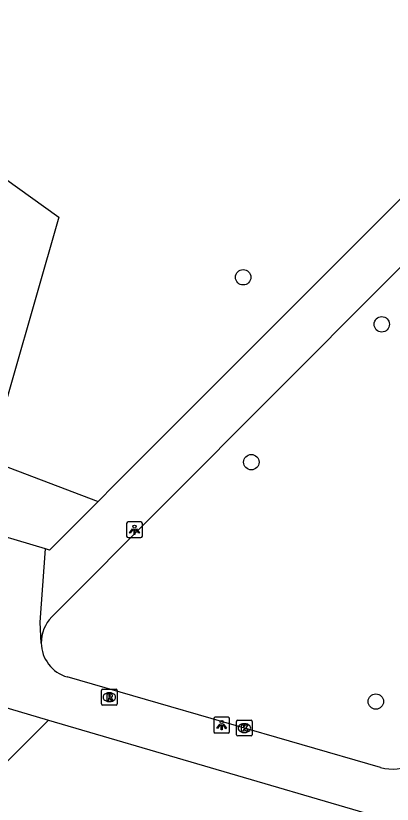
# Model space of a CAD drawing. Extents: x 162186 to 163152, y 385513 to 386513.
# Drawn here: x 162860.2 to 162884.1, y 386140.9 to 386191 of the extents above; entities that cross this region are included whole.
import ezdxf

# ---------------------------------------------------------------- set-up
doc = ezdxf.new("R2010")
doc.units = 0
for name, color, linetype in [('IMGEO_Boom', 7, 'Continuous'), ('IMGEO_Groenvoorziening', 7, 'Continuous'), ('IMGEO_Kolk', 7, 'Continuous'), ('IMGEO_Lichtpunt', 7, 'Continuous'), ('IMGEO_Rioolput', 7, 'Continuous'), ('IMGEO_Voetpad_halfverhard', 7, 'Continuous'), ('IMGEO_Voetpad_open', 7, 'Continuous')]:
    doc.layers.add(name, color=color, linetype=linetype)

msp = doc.modelspace()

# ---------------------------------------------------------------- linework, layer by layer
at = {"layer": 'IMGEO_Boom'}
for centre in [(162874.624, 386174.371), (162883.419, 386171.385), (162875.139, 386162.63), (162883.043, 386147.428)]:
    msp.add_circle(centre, 0.489, dxfattribs=at)
at = {"layer": 'IMGEO_Groenvoorziening'}
for points in [[(162845.655, 386190.98), (162855.337, 386183.627), (162862.92, 386178.192), (162858.482, 386162.736), (162859.232, 386162.487), (162865.418, 386160.14)], [(162835.565, 386119.463), (162862.276, 386146.251)]]:
    msp.add_lwpolyline(points, dxfattribs=at)
at = {"layer": 'IMGEO_Kolk'}
for p, q in [((162874.201, 386145.315), (162874.201, 386146.167)), ((162874.276, 386146.241), (162875.128, 386146.241)), ((162874.689, 386146.021), (162874.714, 386146.021)), ((162875.202, 386146.167), (162875.202, 386145.315)), ((162874.712, 386145.461), (162874.687, 386145.461)), ((162875.128, 386145.241), (162874.276, 386145.241))]:
    msp.add_line(p, q, dxfattribs=at)
for points in [[(162874.201, 386145.315), (162874.201, 386146.167)], [(162874.276, 386146.241), (162875.128, 386146.241)], [(162875.202, 386146.167), (162875.202, 386145.315)], [(162874.522, 386145.941), (162874.645, 386145.941), (162874.645, 386145.79), (162874.775, 386145.941), (162874.939, 386145.941), (162874.793, 386145.79), (162874.946, 386145.541), (162874.794, 386145.541), (162874.709, 386145.705), (162874.645, 386145.638), (162874.645, 386145.541), (162874.522, 386145.541), (162874.522, 386145.941)], [(162875.128, 386145.241), (162874.276, 386145.241)]]:
    msp.add_lwpolyline(points, dxfattribs=at)
for centre, start, end in [((162874.278, 386146.165), 91.552, 178.448), ((162874.278, 386146.165), 91.552, 178.448), ((162875.126, 386146.165), 1.552, 88.448), ((162875.126, 386146.165), 1.552, 88.448), ((162874.278, 386145.317), 181.552, 268.448), ((162874.278, 386145.317), 181.552, 268.448), ((162875.126, 386145.317), 271.552, 358.448), ((162875.126, 386145.317), 271.552, 358.448)]:
    msp.add_arc(centre, 0.0765, start, end, dxfattribs=at)
for centre, major_axis, ratio, start_param, end_param in [((162874.688, 386145.741), (-0.387, 0.002), 0.722429, 4.712389, 7.853982), ((162874.713, 386145.741), (-0.39, 0.002), 0.717154, 1.570796, 4.712389)]:
    msp.add_ellipse(centre, major_axis=major_axis, ratio=ratio, start_param=start_param, end_param=end_param, dxfattribs=at)
at = {"layer": 'IMGEO_Lichtpunt'}
for p, q in [((162867.227, 386158.738), (162867.227, 386157.931)), ((162867.227, 386158.738), (162867.227, 386157.931)), ((162868.129, 386158.833), (162867.321, 386158.833)), ((162868.129, 386158.833), (162867.321, 386158.833)), ((162868.223, 386157.931), (162868.223, 386158.738)), ((162868.223, 386157.931), (162868.223, 386158.738)), ((162867.321, 386157.837), (162868.129, 386157.837)), ((162867.321, 386157.837), (162868.129, 386157.837)), ((162872.759, 386146.332), (162872.759, 386145.525)), ((162872.759, 386146.332), (162872.759, 386145.525)), ((162873.661, 386146.427), (162872.853, 386146.427)), ((162873.661, 386146.427), (162872.853, 386146.427)), ((162873.755, 386145.525), (162873.755, 386146.332)), ((162873.755, 386145.525), (162873.755, 386146.332)), ((162872.853, 386145.431), (162873.661, 386145.431)), ((162872.853, 386145.431), (162873.661, 386145.431))]:
    msp.add_line(p, q, dxfattribs=at)
for points in [[(162867.601, 386158.402), (162867.64, 386158.374), (162867.452, 386158.112), (162867.414, 386158.139), (162867.601, 386158.402)], [(162867.703, 386158.354), (162867.75, 386158.354), (162867.75, 386158.032), (162867.703, 386158.032), (162867.703, 386158.354)], [(162867.813, 386158.374), (162867.851, 386158.401), (162868.038, 386158.139), (162867.999, 386158.111), (162867.813, 386158.374)], [(162873.133, 386145.996), (162873.172, 386145.968), (162872.984, 386145.706), (162872.946, 386145.733), (162873.133, 386145.996)], [(162873.345, 386145.968), (162873.383, 386145.995), (162873.57, 386145.733), (162873.531, 386145.705), (162873.345, 386145.968)], [(162873.235, 386145.948), (162873.282, 386145.948), (162873.282, 386145.626), (162873.235, 386145.626), (162873.235, 386145.948)]]:
    msp.add_lwpolyline(points, dxfattribs=at)
for centre in [(162867.726, 386158.536), (162873.258, 386146.13)]:
    msp.add_circle(centre, 0.0994, dxfattribs=at)
for centre, start, end in [((162867.321, 386158.738), 90, 180), ((162867.321, 386158.738), 90, 180), ((162868.129, 386158.738), 0, 90), ((162868.129, 386158.738), 0, 90), ((162867.321, 386157.931), 180, 270), ((162867.321, 386157.931), 180, 270), ((162868.129, 386157.931), 270, 0), ((162868.129, 386157.931), 270, 360), ((162872.853, 386146.332), 90, 180), ((162872.853, 386146.332), 90, 180), ((162873.661, 386146.332), 0, 90), ((162873.661, 386146.332), 0, 90), ((162872.853, 386145.525), 180, 270), ((162872.853, 386145.525), 180, 270), ((162873.661, 386145.525), 270, 0), ((162873.661, 386145.525), 270, 360)]:
    msp.add_arc(centre, 0.0946, start, end, dxfattribs=at)
at = {"layer": 'IMGEO_Rioolput'}
for p, q in [((162865.626, 386147.28), (162865.626, 386148.132)), ((162865.701, 386148.206), (162866.553, 386148.206)), ((162866.114, 386147.986), (162866.139, 386147.986)), ((162866.627, 386148.132), (162866.627, 386147.28)), ((162866.553, 386147.206), (162865.701, 386147.206)), ((162866.137, 386147.426), (162866.112, 386147.426))]:
    msp.add_line(p, q, dxfattribs=at)
for points in [[(162865.626, 386147.28), (162865.626, 386148.132)], [(162865.701, 386148.206), (162866.553, 386148.206)], [(162866.627, 386148.132), (162866.627, 386147.28)], [(162866.215, 386147.904), (162865.963, 386147.906), (162865.963, 386147.506)], [(162865.963, 386147.506), (162866.087, 386147.506), (162866.087, 386147.668), (162866.098, 386147.668)], [(162866.141, 386147.825), (162866.087, 386147.825), (162866.087, 386147.744)], [(162866.087, 386147.744), (162866.139, 386147.744)], [(162866.145, 386147.639), (162866.216, 386147.506), (162866.356, 386147.506), (162866.291, 386147.632)], [(162866.553, 386147.206), (162865.701, 386147.206)]]:
    msp.add_lwpolyline(points, dxfattribs=at)
for centre, radius, start, end in [((162865.703, 386148.13), 0.0765, 91.552, 178.448), ((162865.703, 386148.13), 0.0765, 91.552, 178.448), ((162866.551, 386148.13), 0.0765, 1.552, 88.448), ((162866.551, 386148.13), 0.0765, 1.552, 88.448), ((162866.097, 386147.615), 0.0533, 26.0293, 88.6989), ((162866.123, 386147.933), 0.19, 274.7715, 282.9687), ((162866.147, 386147.729), 0.0964, 77.0061, 93.1865), ((162866.161, 386147.786), 0.0378, 276.6634, 79.6772), ((162866.214, 386147.794), 0.109, 350.3612, 89.416), ((162866.212, 386147.794), 0.112, 277.5842, 350.9817), ((162866.196, 386147.579), 0.108, 29.5134, 73.7905), ((162865.703, 386147.282), 0.0765, 181.552, 268.448), ((162865.703, 386147.282), 0.0765, 181.552, 268.448), ((162866.551, 386147.282), 0.0765, 271.552, 358.448), ((162866.551, 386147.282), 0.0765, 271.552, 358.448)]:
    msp.add_arc(centre, radius, start, end, dxfattribs=at)
for centre, major_axis, ratio, start_param, end_param in [((162866.113, 386147.706), (-0.387, 0.002), 0.722429, 4.712389, 7.853982), ((162866.138, 386147.706), (-0.39, 0.002), 0.717154, 1.570796, 4.712389)]:
    msp.add_ellipse(centre, major_axis=major_axis, ratio=ratio, start_param=start_param, end_param=end_param, dxfattribs=at)
at = {"layer": 'IMGEO_Voetpad_halfverhard'}
for points in [[(162865.418, 386160.14), (162866.462, 386161.186), (162891.19, 386185.944)], [(162862.472, 386152.799), (162890.848, 386181.282)], [(162865.418, 386160.14), (162862.326, 386157.041), (162862.076, 386157.116)]]:
    msp.add_lwpolyline(points, dxfattribs=at)
msp.add_arc((162864.089, 386151.187), 2.283, 135.0844, 181.0262, dxfattribs=at)
at = {"layer": 'IMGEO_Voetpad_open'}
for points in [[(162862.076, 386157.116), (162852.953, 386159.846)], [(162861.806, 386151.146), (162861.744, 386152.475), (162862.076, 386157.116)], [(162883.342, 386143.247), (162863.458, 386148.989)], [(162859.172, 386147.161), (162862.276, 386146.251)], [(162862.276, 386146.251), (162882.796, 386140.237)]]:
    msp.add_lwpolyline(points, dxfattribs=at)
for centre, radius, start, end in [((162864.088, 386151.183), 2.283, 180.9277, 253.9677), ((162884.088, 386145.826), 2.684, 253.8671, 345.1784)]:
    msp.add_arc(centre, radius, start, end, dxfattribs=at)

doc.saveas('drawing.dxf')
